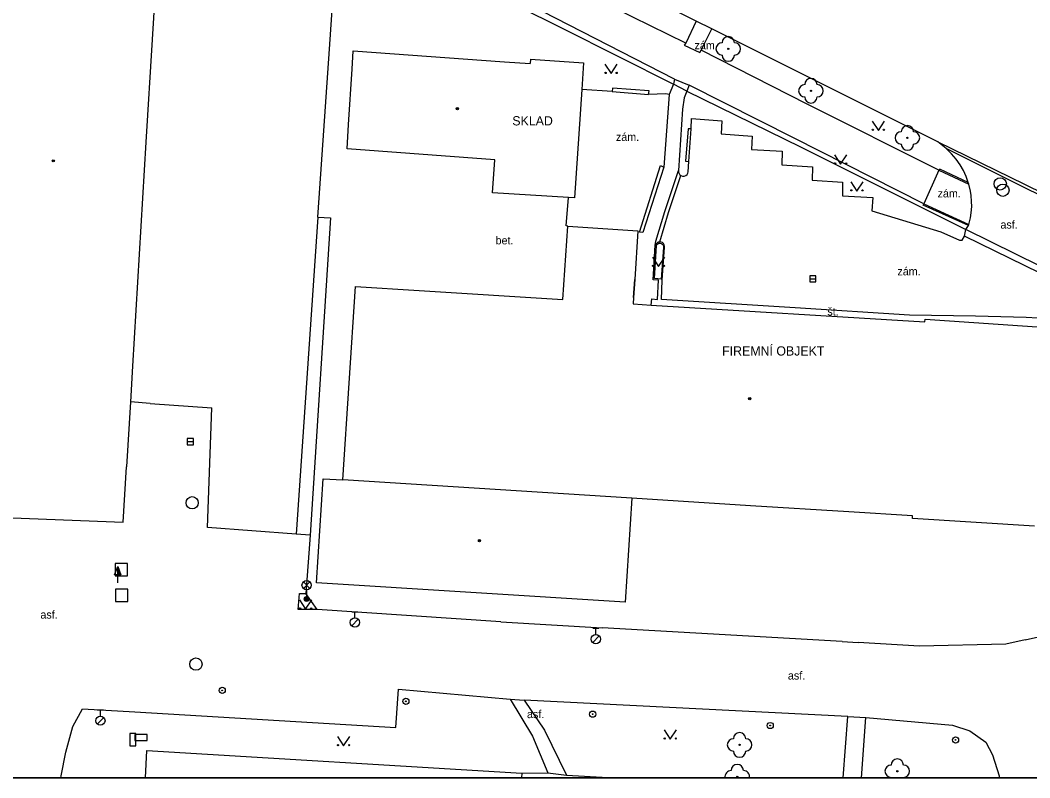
# Model space of a CAD drawing. Extents: x -598233 to -596890, y -1157848 to -1156431.
# Drawn here: x -597167 to -597085.1, y -1157848.5 to -1157787 of the extents above; entities that cross this region are included whole.
import ezdxf

# ---------------------------------------------------------------- set-up
doc = ezdxf.new("R2010")
doc.units = 0
for name, color, linetype in [('Level 10', 7, 'Continuous'), ('Level 11', 7, 'Continuous'), ('Level 22', 7, 'Continuous'), ('Level 24', 7, 'Continuous'), ('Level 25', 7, 'Continuous'), ('Level 26', 7, 'Continuous'), ('Level 27', 7, 'Continuous'), ('Level 28', 7, 'Continuous'), ('Level 33', 7, 'Continuous'), ('Level 36', 7, 'Continuous'), ('Level 39', 7, 'Continuous'), ('Level 40', 7, 'Continuous'), ('Level 41', 7, 'Continuous'), ('Level 5', 7, 'Continuous'), ('Level 51', 7, 'Continuous'), ('Level 6', 7, 'Continuous'), ('Level 7', 7, 'Continuous'), ('Level 8', 7, 'Continuous'), ('Vrstva 60', 7, 'Continuous'), ('zajmove_uzemi', 7, 'Continuous')]:
    doc.layers.add(name, color=color, linetype=linetype)

msp = doc.modelspace()

# ---------------------------------------------------------------- linework, layer by layer
at = {"layer": 'Level 10'}
for points in [[(-597112.17, -1157787.07), (-597121.6, -1157782.36), (-597123.28, -1157781.52), (-597126.61, -1157779.85)], [(-597110.9, -1157787.71), (-597112.17, -1157787.07)], [(-597092.55, -1157796.87), (-597110.9, -1157787.71)], [(-597112.58, -1157795.81), (-597112.55, -1157794.98), (-597110.09, -1157795.1599), (-597110.14, -1157796.21), (-597107.61, -1157796.4), (-597107.68, -1157797.49), (-597105.18, -1157797.63), (-597105.21, -1157798.74), (-597102.73, -1157798.9099), (-597102.75, -1157799.98), (-597100.28, -1157800.13), (-597100.29, -1157801.24), (-597097.82, -1157801.4), (-597097.9, -1157802.48), (-597092.31, -1157804.1599), (-597090.79, -1157804.85), (-597090.57, -1157804.85), (-597090.38, -1157804.52)], [(-597112.75, -1157798.48), (-597112.58, -1157795.81)], [(-597091.88, -1157797.4099), (-597092.55, -1157796.87)], [(-597090.08, -1157800.1599), (-597090.25, -1157799.68), (-597090.4699, -1157799.21), (-597090.74, -1157798.74), (-597091.06, -1157798.28), (-597091.44, -1157797.84), (-597091.88, -1157797.4099)], [(-597113.42, -1157799.61), (-597113.28, -1157799.6599), (-597113.14, -1157799.6599), (-597113.01, -1157799.61), (-597112.9, -1157799.52), (-597112.84, -1157799.42), (-597112.81, -1157799.31), (-597112.75, -1157798.48)], [(-597115.12, -1157804.99), (-597114.42, -1157802.6), (-597113.42, -1157799.61)], [(-597090.04, -1157800.3), (-597090.08, -1157800.1599)], [(-597090.03, -1157803.58), (-597089.9, -1157803.04), (-597089.84, -1157802.63), (-597089.8, -1157802.11), (-597089.81, -1157801.7), (-597089.85, -1157801.23), (-597089.9, -1157800.86), (-597090.04, -1157800.3)], [(-597090.29, -1157803.9699), (-597090.05, -1157803.67)], [(-597090.05, -1157803.67), (-597090.03, -1157803.58)], [(-597090.38, -1157804.52), (-597090.29, -1157803.9699)], [(-597082.69, -1157814.5), (-597083.26, -1157811.89), (-597083.61, -1157811.46), (-597084.42, -1157811.18), (-597085.39, -1157811.11), (-597089.48, -1157811.02), (-597094.84, -1157810.92), (-597104.14, -1157810.33), (-597114.98, -1157809.65), (-597114.93, -1157808.1), (-597114.73, -1157805.45), (-597114.73, -1157805.33), (-597114.76, -1157805.2199), (-597114.83, -1157805.11), (-597114.9099, -1157805.05), (-597115.02, -1157805), (-597115.12, -1157804.99)]]:
    msp.add_lwpolyline(points, dxfattribs=at)
at = {"layer": 'Level 11'}
for p, q in [((-597100.2227, -1157848.4611), (-597099.85, -1157843.49)), ((-597098.7437, -1157848.4611), (-597098.4, -1157843.56)), ((-597122.69, -1157848.25), (-597118.8203, -1157848.4611))]:
    msp.add_line(p, q, dxfattribs=at)
for points in [[(-597113.01, -1157788.86), (-597120.19, -1157785.33), (-597122.49, -1157784.2), (-597123.74, -1157783.58), (-597127.75, -1157781.61)], [(-597113.92, -1157791.78), (-597124.63, -1157786.29)], [(-597112.17, -1157787.07), (-597113.01, -1157788.86)], [(-597111.76, -1157789.43), (-597110.9, -1157787.71)], [(-597113.01, -1157788.86), (-597113.14, -1157789.02), (-597111.86, -1157789.63), (-597111.76, -1157789.43)], [(-597092.46, -1157799.17), (-597103.1599, -1157793.82), (-597111.76, -1157789.43)], [(-597114, -1157792.19), (-597114.35, -1157793.03)], [(-597113.92, -1157791.78), (-597114, -1157792.19)], [(-597113.92, -1157791.78), (-597112.74, -1157792.28)], [(-597118.99, -1157792.79), (-597121.45, -1157792.62)], [(-597116.03, -1157793.02), (-597115.98, -1157792.74), (-597118.95, -1157792.51), (-597118.99, -1157792.79)], [(-597118.99, -1157792.79), (-597116.03, -1157793.02)], [(-597114.35, -1157793.03), (-597114.63, -1157792.98), (-597116.03, -1157793.02)], [(-597114.35, -1157793.03), (-597114.79, -1157798.92)], [(-597112.93, -1157792.75), (-597113.15, -1157793.29), (-597113.27, -1157794.21), (-597113.6, -1157799.21)], [(-597112.74, -1157792.28), (-597112.93, -1157792.75)], [(-597093.69, -1157801.89), (-597104.2199, -1157796.58), (-597112.74, -1157792.28)], [(-597112.58, -1157795.81), (-597112.83, -1157795.81), (-597113.03, -1157798.44), (-597112.75, -1157798.48)], [(-597092.55, -1157796.87), (-597085.52, -1157800.3), (-597077.74, -1157804.11)], [(-597079.1599, -1157803.7), (-597085.64, -1157800.52), (-597091.88, -1157797.4099)], [(-597114.79, -1157798.92), (-597116.49, -1157804.23), (-597116.78, -1157804.19), (-597115.07, -1157798.8)], [(-597115.49, -1157805.26), (-597115.45, -1157804.92), (-597114.7, -1157802.53), (-597113.6, -1157799.21)], [(-597115.07, -1157798.8), (-597114.79, -1157798.92)], [(-597113.6, -1157799.21), (-597113.6, -1157799.34), (-597113.56, -1157799.45), (-597113.5, -1157799.54), (-597113.42, -1157799.61)], [(-597092.46, -1157799.17), (-597093.69, -1157801.89)], [(-597090.08, -1157800.1599), (-597092.39, -1157799.08), (-597092.46, -1157799.17)], [(-597092.46, -1157799.17), (-597090.04, -1157800.3)], [(-597122.58, -1157803.7), (-597122.73, -1157803.69), (-597122.52, -1157801.38)], [(-597090.05, -1157803.67), (-597093.74, -1157802), (-597093.69, -1157801.89)], [(-597093.69, -1157801.89), (-597090.03, -1157803.58)], [(-597115.81, -1157810.11), (-597115.78, -1157809.61), (-597115.31, -1157809.6599), (-597115.23, -1157808.09), (-597115.6599, -1157808.06), (-597115.49, -1157805.26)], [(-597115.02, -1157808), (-597115.56, -1157807.9699), (-597115.4, -1157805.29), (-597115.35, -1157805.2), (-597115.29, -1157805.14), (-597115.2, -1157805.1), (-597115.07, -1157805.1), (-597114.95, -1157805.14), (-597114.88, -1157805.21), (-597114.83, -1157805.31), (-597114.83, -1157805.43), (-597115.02, -1157808)], [(-597115.12, -1157804.99), (-597115.18, -1157805), (-597115.26, -1157805.01), (-597115.31, -1157805.04), (-597115.36, -1157805.08), (-597115.4, -1157805.11), (-597115.44, -1157805.17), (-597115.49, -1157805.26)], [(-597083.02, -1157808.12), (-597090.38, -1157804.52)], [(-597142.92, -1157834.81), (-597144.4699, -1157834.81), (-597144.38, -1157833.51), (-597143.84, -1157833.5)], [(-597163.7402, -1157848.4611), (-597163.7199, -1157848.31), (-597163.34, -1157846.38), (-597162.77, -1157844.29), (-597161.9699, -1157842.88), (-597157.73, -1157843.1), (-597136.56, -1157844.37), (-597136.33, -1157841.28), (-597127.26, -1157842.09)], [(-597127.26, -1157842.09), (-597126.12, -1157842.17)], [(-597127.26, -1157842.09), (-597125.46, -1157845.09), (-597124.2199, -1157848.07)], [(-597126.12, -1157842.17), (-597124.4699, -1157844.61), (-597122.69, -1157848.25)], [(-597099.85, -1157843.49), (-597126.12, -1157842.17)], [(-597099.85, -1157843.49), (-597098.4, -1157843.56)], [(-597098.4, -1157843.56), (-597091.35, -1157844.2), (-597089.95, -1157844.65), (-597088.65, -1157845.57), (-597088.1, -1157846.6), (-597087.58, -1157848.29), (-597087.5663, -1157848.4611)], [(-597126.31, -1157848.09), (-597124.2199, -1157848.07)], [(-597124.2199, -1157848.07), (-597122.69, -1157848.25)]]:
    msp.add_lwpolyline(points, dxfattribs=at)
at = {"layer": 'Level 22'}
for centre in [(-597109.56, -1157789.33), (-597102.85, -1157792.73), (-597095.02, -1157796.55), (-597108.64, -1157845.79), (-597095.84, -1157847.93), (-597108.83, -1157848.38)]:
    msp.add_circle(centre, 0.05, dxfattribs=at)
for centre, start, end in [((-597110.06, -1157789.33), 90, 270), ((-597109.56, -1157788.83), 0, 180), ((-597109.06, -1157789.33), 270, 90), ((-597109.56, -1157789.83), 180, 0), ((-597102.85, -1157792.23), 0, 180), ((-597103.35, -1157792.73), 90, 270), ((-597102.35, -1157792.73), 270, 90), ((-597102.85, -1157793.23), 180, 0), ((-597095.52, -1157796.55), 90, 270), ((-597095.02, -1157796.05), 0, 180), ((-597094.52, -1157796.55), 270, 90), ((-597095.02, -1157797.05), 180, 0), ((-597109.14, -1157845.79), 90, 270), ((-597108.64, -1157845.29), 0, 180), ((-597108.14, -1157845.79), 270, 90), ((-597108.64, -1157846.29), 180, 0), ((-597095.84, -1157847.43), 0, 180), ((-597109.33, -1157848.38), 90, 189.34015), ((-597108.83, -1157847.88), 0, 180), ((-597108.33, -1157848.38), 350.65985, 90), ((-597096.34, -1157847.93), 90, 270), ((-597095.34, -1157847.93), 270, 90), ((-597095.84, -1157848.43), 180, 183.571571), ((-597095.84, -1157848.43), 356.428429, 0)]:
    msp.add_arc(centre, 0.5, start, end, dxfattribs=at)
at = {"layer": 'Level 24'}
for points in [[(-597158.15, -1157844.86), (-597158.15, -1157845.86), (-597157.65, -1157845.86), (-597157.65, -1157844.86)], [(-597157.73, -1157845.44), (-597156.73, -1157845.44), (-597156.73, -1157844.94), (-597157.73, -1157844.94)]]:
    msp.add_lwpolyline(points, close=True, dxfattribs=at)
at = {"layer": 'Level 25'}
for p, q in [((-597159.372, -1157831.988), (-597159.12, -1157831.314)), ((-597159.12, -1157831.988), (-597159.372, -1157831.988)), ((-597159.12, -1157832.64), (-597159.12, -1157831.99))]:
    msp.add_line(p, q, dxfattribs=at)
for points in [[(-597158.87, -1157831.99), (-597159.12, -1157831.99), (-597159.12, -1157831.314), (-597159.12, -1157831.314)], [(-597158.927, -1157831.95), (-597159.08, -1157831.95), (-597159.08, -1157831.537)], [(-597158.985, -1157831.91), (-597159.04, -1157831.91), (-597159.04, -1157831.761)]]:
    msp.add_lwpolyline(points, close=True, dxfattribs=at)
for centre, radius in [((-597150.64, -1157841.37), 0.25), ((-597150.64, -1157841.37), 0.0303), ((-597135.73, -1157842.26), 0.25), ((-597135.73, -1157842.26), 0.0303), ((-597120.57, -1157843.3), 0.25), ((-597120.57, -1157843.3), 0.0303), ((-597106.1599, -1157844.2199), 0.25), ((-597106.1599, -1157844.2199), 0.0303), ((-597091.11, -1157845.39), 0.25), ((-597091.11, -1157845.39), 0.0303)]:
    msp.add_circle(centre, radius, dxfattribs=at)
at = {"layer": 'Level 26'}
for points in [[(-597159.34, -1157832.07), (-597158.34, -1157832.07), (-597158.34, -1157831.07), (-597159.34, -1157831.07)], [(-597159.31, -1157834.17), (-597158.31, -1157834.17), (-597158.31, -1157833.17), (-597159.31, -1157833.17)]]:
    msp.add_lwpolyline(points, close=True, dxfattribs=at)
at = {"layer": 'Level 27'}
for p, q in [((-597102.95, -1157807.98), (-597102.45, -1157807.98)), ((-597153.48, -1157821.19), (-597152.98, -1157821.19))]:
    msp.add_line(p, q, dxfattribs=at)
for points in [[(-597102.95, -1157808.23), (-597102.45, -1157808.23), (-597102.45, -1157807.73), (-597102.95, -1157807.73)], [(-597153.48, -1157821.44), (-597152.98, -1157821.44), (-597152.98, -1157820.94), (-597153.48, -1157820.94)]]:
    msp.add_lwpolyline(points, close=True, dxfattribs=at)
for centre in [(-597087.49, -1157800.28), (-597087.27, -1157800.8), (-597153.08, -1157826.15), (-597152.77, -1157839.24)]:
    msp.add_circle(centre, 0.5, dxfattribs=at)
at = {"layer": 'Level 28'}
for p, q in [((-597140.128, -1157836.132), (-597139.598, -1157835.602)), ((-597140.12, -1157834.985), (-597139.62, -1157834.985)), ((-597139.87, -1157835.485), (-597139.87, -1157834.985)), ((-597120.56, -1157836.335), (-597120.06, -1157836.335)), ((-597120.31, -1157836.835), (-597120.31, -1157836.335)), ((-597120.568, -1157837.482), (-597120.038, -1157836.952)), ((-597160.78, -1157842.955), (-597160.28, -1157842.955)), ((-597160.53, -1157843.455), (-597160.53, -1157842.955)), ((-597160.788, -1157844.102), (-597160.258, -1157843.572))]:
    msp.add_line(p, q, dxfattribs=at)
for centre in [(-597139.87, -1157835.86), (-597120.31, -1157837.21), (-597160.53, -1157843.83)]:
    msp.add_circle(centre, 0.375, dxfattribs=at)
at = {"layer": 'Level 33'}
for p, q in [((-597144.055, -1157833.1), (-597143.525, -1157832.57)), ((-597144.055, -1157832.57), (-597143.525, -1157833.1)), ((-597143.79, -1157833.21), (-597143.79, -1157833.96))]:
    msp.add_line(p, q, dxfattribs=at)
for centre, radius in [((-597143.79, -1157832.835), 0.375), ((-597143.79, -1157833.96), 0.2), ((-597143.79, -1157833.96), 0.1445), ((-597143.79, -1157833.96), 0.0876)]:
    msp.add_circle(centre, radius, dxfattribs=at)
at = {"layer": 'Level 36'}
for points in [[(-597119.57, -1157790.58), (-597119.07, -1157791.33), (-597118.57, -1157790.58)], [(-597097.88, -1157795.19), (-597097.38, -1157795.94), (-597096.88, -1157795.19)], [(-597100.94, -1157797.92), (-597100.44, -1157798.67), (-597099.94, -1157797.92)], [(-597099.62, -1157800.11), (-597099.12, -1157800.86), (-597098.62, -1157800.11)], [(-597115.7199, -1157806.23), (-597115.2199, -1157806.98), (-597114.7199, -1157806.23)], [(-597144.37, -1157834.02), (-597143.87, -1157834.77), (-597143.37, -1157834.02)], [(-597114.77, -1157844.57), (-597114.27, -1157845.32), (-597113.77, -1157844.57)], [(-597141.29, -1157845.11), (-597140.79, -1157845.86), (-597140.29, -1157845.11)]]:
    msp.add_lwpolyline(points, dxfattribs=at)
for centre in [(-597119.5202, -1157791.2798), (-597118.6208, -1157791.2798), (-597097.8302, -1157795.8898), (-597096.9308, -1157795.8898), (-597100.8902, -1157798.6198), (-597099.9908, -1157798.6198), (-597099.5702, -1157800.8098), (-597098.6708, -1157800.8098), (-597115.6701, -1157806.9298), (-597114.7707, -1157806.9298), (-597144.3202, -1157834.7198), (-597143.4208, -1157834.7198), (-597114.7202, -1157845.2698), (-597113.8208, -1157845.2698), (-597141.2402, -1157845.8098), (-597140.3408, -1157845.8098)]:
    msp.add_circle(centre, 0.05, dxfattribs=at)
at = {"layer": 'Level 39'}
for centre, radius in [((-597131.55, -1157794.18), 0.09), ((-597131.55, -1157794.18), 0.0398), ((-597164.35, -1157798.4099), 0.09), ((-597164.35, -1157798.4099), 0.0398), ((-597107.82, -1157817.71), 0.09), ((-597107.82, -1157817.71), 0.0398), ((-597129.76, -1157829.23), 0.09), ((-597129.76, -1157829.23), 0.0398)]:
    msp.add_circle(centre, radius, dxfattribs=at)
at = {"layer": 'Level 5'}
for p, q in [((-597156.8553, -1157848.4611), (-597156.75, -1157846.25)), ((-597126.31, -1157848.09), (-597126.336, -1157848.4611))]:
    msp.add_line(p, q, dxfattribs=at)
for points in [[(-597155.77, -1157779.33), (-597156.33, -1157788.57)], [(-597156.33, -1157788.57), (-597156.83, -1157796.9)], [(-597140.1, -1157790.99), (-597140.01, -1157789.5)], [(-597140.01, -1157789.5), (-597127.73, -1157790.38)], [(-597127.73, -1157790.38), (-597125.64, -1157790.53)], [(-597125.62, -1157790.1599), (-597125.64, -1157790.53)], [(-597125.62, -1157790.1599), (-597121.31, -1157790.46)], [(-597121.31, -1157790.46), (-597121.45, -1157792.62)], [(-597140.38, -1157795.46), (-597140.1, -1157790.99)], [(-597121.45, -1157792.62), (-597122.05, -1157801.4099)], [(-597140.5, -1157797.45), (-597140.38, -1157795.46)], [(-597156.83, -1157796.9), (-597157.92, -1157815.07)], [(-597128.5, -1157798.32), (-597140.5, -1157797.45)], [(-597128.7, -1157801.02), (-597128.5, -1157798.32)], [(-597122.52, -1157801.38), (-597128.7, -1157801.02)], [(-597122.05, -1157801.4099), (-597122.52, -1157801.38)], [(-597122.98, -1157809.67), (-597122.58, -1157803.7)], [(-597122.58, -1157803.7), (-597116.9, -1157804.08)], [(-597116.9, -1157804.08), (-597117.1599, -1157808.03)], [(-597117.1599, -1157808.03), (-597117.26, -1157809.51)], [(-597140.85, -1157824.3), (-597139.81, -1157808.62)], [(-597139.81, -1157808.62), (-597134.6599, -1157808.94)], [(-597134.6599, -1157808.94), (-597122.98, -1157809.67)], [(-597117.26, -1157809.51), (-597117.29, -1157810.02)], [(-597117.29, -1157810.02), (-597115.81, -1157810.11)], [(-597115.81, -1157810.11), (-597093.61, -1157811.4699)], [(-597093.61, -1157811.4699), (-597093.59, -1157811.27)], [(-597093.59, -1157811.27), (-597083.7, -1157811.93)], [(-597157.92, -1157815.07), (-597158.09, -1157817.95)], [(-597158.09, -1157817.95), (-597158.4099, -1157823.24)], [(-597158.68, -1157827.7199), (-597158.4099, -1157823.24)], [(-597142.98, -1157832.64), (-597142.45, -1157824.2)], [(-597142.45, -1157824.2), (-597140.85, -1157824.3)], [(-597117.39, -1157825.78), (-597140.85, -1157824.3)], [(-597117.39, -1157825.78), (-597117.92, -1157834.2199)], [(-597107.76, -1157826.39), (-597117.39, -1157825.78)], [(-597099.78, -1157826.89), (-597107.76, -1157826.39)], [(-597170.44, -1157827.26), (-597158.68, -1157827.7199)], [(-597094.61, -1157827.21), (-597099.78, -1157826.89)], [(-597094.61, -1157827.44), (-597094.61, -1157827.21)], [(-597084.7, -1157828.05), (-597094.61, -1157827.44)], [(-597117.92, -1157834.2199), (-597142.98, -1157832.64)], [(-597156.75, -1157846.25), (-597126.31, -1157848.09)]]:
    msp.add_lwpolyline(points, dxfattribs=at)
at = {"layer": 'Level 51'}
for points in [[(-597142.87, -1157802.9699), (-597141.9, -1157788.95), (-597141.19, -1157778.61)], [(-597142.87, -1157802.9699), (-597144.64, -1157828.69)], [(-597141.85, -1157803.05), (-597143.5, -1157828.77)], [(-597142.87, -1157802.9699), (-597141.85, -1157803.05)]]:
    msp.add_lwpolyline(points, dxfattribs=at)
at = {"layer": 'Level 6'}
msp.add_lwpolyline([(-597117.26, -1157809.51), (-597117.1599, -1157808.03)], dxfattribs=at)
at = {"layer": 'Level 7'}
for points in [[(-597141.19, -1157778.61), (-597123.04, -1157787.65), (-597114, -1157792.19)], [(-597112.93, -1157792.75), (-597103.71, -1157797.28), (-597090.29, -1157803.9699)], [(-597156.49, -1157818.09), (-597158.09, -1157817.95)], [(-597144.64, -1157828.69), (-597151.84, -1157828.15), (-597151.49, -1157818.46)], [(-597143.5, -1157828.77), (-597144.64, -1157828.69)], [(-597143.5, -1157828.77), (-597143.84, -1157833.5)], [(-597142.92, -1157834.81), (-597143.84, -1157833.5)], [(-597128.02, -1157835.81), (-597142.92, -1157834.81)], [(-597100.32, -1157837.4099), (-597119.81, -1157836.29)], [(-597085.4699, -1157837.28), (-597087.04, -1157837.62), (-597094.03, -1157837.79), (-597099.02, -1157837.48)]]:
    msp.add_lwpolyline(points, dxfattribs=at)
at = {"layer": 'Level 8'}
for points in [[(-597112.93, -1157792.75), (-597114, -1157792.19)], [(-597082.2199, -1157807.9699), (-597090.29, -1157803.9699)], [(-597156.49, -1157818.09), (-597151.49, -1157818.46)], [(-597085.4699, -1157837.28), (-597076.9099, -1157835.35)], [(-597128.02, -1157835.81), (-597119.81, -1157836.29)], [(-597100.32, -1157837.4099), (-597099.02, -1157837.48)]]:
    msp.add_lwpolyline(points, dxfattribs=at)
at = {"layer": 'Vrstva 60'}
msp.add_lwpolyline([(-598136.4065, -1157848.4611), (-597003.6644, -1157848.4611), (-597008.91, -1157845.03), (-597010.43, -1157840.37), (-597011.76, -1157836.5), (-597012.71, -1157833.75), (-597016.15, -1157824.02), (-597018.51, -1157817.25), (-597019.04, -1157815.74), (-597017.92, -1157814.85), (-597014.28, -1157812.24), (-597013.13, -1157811.33), (-597006.77, -1157806.57), (-596996.93, -1157803.34)], dxfattribs=at)
at = {"layer": 'zajmove_uzemi'}
msp.add_lwpolyline([(-598232.8901, -1156430.8558), (-596890.4624, -1156430.8558), (-596890.4624, -1157848.4611), (-598232.8901, -1157848.4611)], close=True, dxfattribs=at)

# ---------------------------------------------------------------- texts
at = {"layer": 'Level 40'}
for s, p in [('zám.', (-597112.3, -1157789.36)), ('zám.', (-597118.68, -1157796.8)), ('zám.', (-597092.57, -1157801.38)), ('asf.', (-597087.4699, -1157803.9099)), ('bet.', (-597128.45, -1157805.19)), ('zám.', (-597095.83, -1157807.7)), ('št.', (-597101.52, -1157810.96)), ('asf.', (-597165.4, -1157835.55)), ('asf.', (-597104.7199, -1157840.49)), ('asf.', (-597125.9, -1157843.62))]:
    msp.add_text(s, height=0.65, dxfattribs=at).set_placement(p)
at = {"layer": 'Level 41'}
for s, p in [('SKLAD', (-597127.09, -1157795.54)), ('FIREMNÍ OBJEKT', (-597110.06, -1157814.21))]:
    msp.add_text(s, height=0.75, dxfattribs=at).set_placement(p)

doc.saveas('drawing.dxf')
